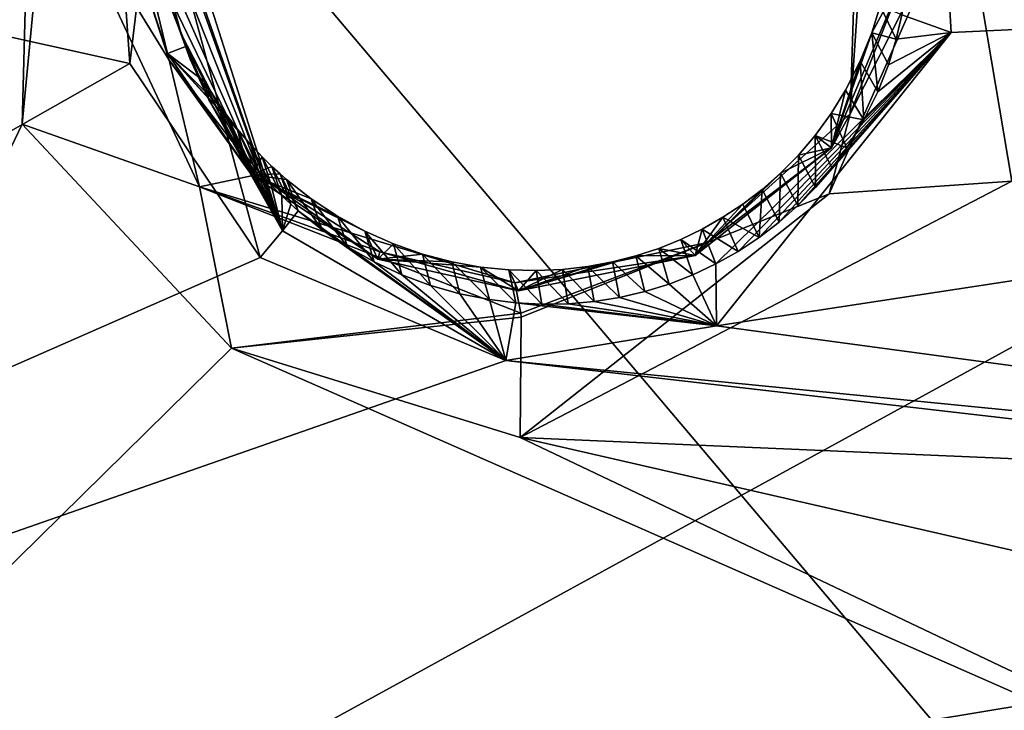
# Model space of a CAD drawing. Header units: millimetres. Extents: x -147 to 294, y -82 to 275.
# Tile 452 of 609: x 194.7 to 200.19, y 242.32 to 246.17. Entities that reach past the tile are written whole.
import ezdxf

# ---------------------------------------------------------------- set-up
doc = ezdxf.new("R2010")
doc.units = ezdxf.units.MM
doc.header["$LTSCALE"] = 67.506716
for name, color, linetype in [('1625', 7, 'CONTINUOUS'), ('1643', 7, 'CONTINUOUS'), ('1670', 7, 'CONTINUOUS'), ('3726', 7, 'CONTINUOUS'), ('3764', 7, 'CONTINUOUS'), ('3765', 7, 'CONTINUOUS'), ('3766', 7, 'CONTINUOUS'), ('3767', 7, 'CONTINUOUS'), ('3768', 7, 'CONTINUOUS'), ('3769', 7, 'CONTINUOUS'), ('3770', 7, 'CONTINUOUS'), ('3771', 7, 'CONTINUOUS'), ('3772', 7, 'CONTINUOUS'), ('499', 7, 'CONTINUOUS'), ('601', 7, 'CONTINUOUS'), ('611', 7, 'CONTINUOUS'), ('841', 7, 'CONTINUOUS')]:
    doc.layers.add(name, color=color, linetype=linetype)

msp = doc.modelspace()

# ---------------------------------------------------------------- linework, layer by layer
at = {"layer": '1625', "linetype": 'CONTINUOUS'}
for points in [[(187.5558, 242.917, -11.1501), (187.1139, 243.3813, -14.0428), (194.7344, 254.6063, -12.1771), (187.5558, 242.917, -11.1501)], [(188.0006, 242.4567, -8.2618), (187.5558, 242.917, -11.1501), (194.7344, 254.6063, -12.1771), (188.0006, 242.4567, -8.2618)], [(195.9043, 253.4007, -5.7726), (188.0006, 242.4567, -8.2618), (194.7344, 254.6063, -12.1771), (195.9043, 253.4007, -5.7726)], [(187.202, 239.8861, -8.0262), (188.0006, 242.4567, -8.2618), (195.9043, 253.4007, -5.7726), (187.202, 239.8861, -8.0262)]]:
    msp.add_3dface(points, dxfattribs=at)
at = {"layer": '1643', "linetype": 'CONTINUOUS'}
for points in [[(187.202, 239.8861, -8.0262), (195.9043, 253.4007, -5.7726), (188.5051, 239.7905, -7.8996), (187.202, 239.8861, -8.0262)], [(195.9043, 253.4007, -5.7726), (189.8064, 239.6973, -7.78), (188.5051, 239.7905, -7.8996), (195.9043, 253.4007, -5.7726)], [(189.8064, 239.6973, -7.78), (195.9043, 253.4007, -5.7726), (189.8647, 239.7818, -7.761), (189.8064, 239.6973, -7.78)], [(189.8647, 239.7818, -7.761), (195.9043, 253.4007, -5.7726), (189.9254, 239.8636, -7.7422), (189.8647, 239.7818, -7.761)], [(189.9254, 239.8636, -7.7422), (195.9043, 253.4007, -5.7726), (190.1901, 240.1637, -7.6699), (189.9254, 239.8636, -7.7422)], [(190.1901, 240.1637, -7.6699), (195.9043, 253.4007, -5.7726), (190.485, 240.4206, -7.6024), (190.1901, 240.1637, -7.6699)], [(190.485, 240.4206, -7.6024), (195.9043, 253.4007, -5.7726), (191.4188, 240.9098, -7.443), (190.485, 240.4206, -7.6024)], [(191.4188, 240.9098, -7.443), (195.9043, 253.4007, -5.7726), (192.5469, 241.0558, -7.3231), (191.4188, 240.9098, -7.443)], [(192.5469, 241.0558, -7.3231), (195.9043, 253.4007, -5.7726), (194.7959, 248.692, -6.2404), (192.5469, 241.0558, -7.3231)], [(194.7147, 245.5854, -6.5777), (192.5469, 241.0558, -7.3231), (194.7959, 248.692, -6.2404), (194.7147, 245.5854, -6.5777)], [(212.5142, 246.9401, -6.0049), (212.902, 245.2862, -6.1371), (200.1496, 248.6845, -5.9904), (212.5142, 246.9401, -6.0049)], [(200.1496, 248.6845, -5.9904), (212.902, 245.2862, -6.1371), (200.6965, 246.8815, -6.1373), (200.1496, 248.6845, -5.9904)], [(195.8815, 244.3368, -6.6487), (192.5469, 241.0558, -7.3231), (194.7147, 245.5854, -6.5777), (195.8815, 244.3368, -6.6487)], [(200.2318, 245.267, -6.3177), (204.1886, 243.5497, -6.3615), (197.4909, 243.8387, -6.6114), (200.2318, 245.267, -6.3177)], [(203.4111, 241.0235, -6.6708), (192.5469, 241.0558, -7.3231), (195.8815, 244.3368, -6.6487), (203.4111, 241.0235, -6.6708)], [(197.4909, 243.8387, -6.6114), (203.4111, 241.0235, -6.6708), (195.8815, 244.3368, -6.6487), (197.4909, 243.8387, -6.6114)], [(203.5397, 242.452, -6.5007), (203.4111, 241.0235, -6.6708), (197.4909, 243.8387, -6.6114), (203.5397, 242.452, -6.5007)], [(204.1886, 243.5497, -6.3615), (203.5397, 242.452, -6.5007), (197.4909, 243.8387, -6.6114), (204.1886, 243.5497, -6.3615)]]:
    msp.add_3dface(points, dxfattribs=at)
at = {"layer": '1670', "linetype": 'CONTINUOUS'}
for points in [[(187.9031, 247.5677, -4.5563), (184.3451, 239.7066, -6.0448), (195.314, 245.924, -4.1828), (187.9031, 247.5677, -4.5563)], [(195.2285, 247.1336, -4.058), (187.9031, 247.5677, -4.5563), (195.314, 245.924, -4.1828), (195.2285, 247.1336, -4.058)], [(199.8937, 246.0966, -3.9325), (213.4618, 246.7322, -3.7288), (199.8242, 247.2973, -3.8183), (199.8937, 246.0966, -3.9325)], [(198.5865, 244.4599, -4.1641), (213.4618, 246.7322, -3.7288), (199.8937, 246.0966, -3.9325), (198.5865, 244.4599, -4.1641)], [(213.4618, 246.7322, -3.7288), (198.5865, 244.4599, -4.1641), (207.1573, 243.304, -4.0113), (213.4618, 246.7322, -3.7288)], [(184.3451, 239.7066, -6.0448), (196.0411, 244.8424, -4.2603), (195.314, 245.924, -4.1828), (184.3451, 239.7066, -6.0448)], [(196.0411, 244.8424, -4.2603), (184.3451, 239.7066, -6.0448), (197.4115, 244.2676, -4.2472), (196.0411, 244.8424, -4.2603)], [(198.5865, 244.4599, -4.1641), (197.4115, 244.2676, -4.2472), (207.1573, 243.304, -4.0113), (198.5865, 244.4599, -4.1641)], [(197.4115, 244.2676, -4.2472), (184.3451, 239.7066, -6.0448), (205.9488, 243.2832, -4.0343), (197.4115, 244.2676, -4.2472)], [(207.1573, 243.304, -4.0113), (197.4115, 244.2676, -4.2472), (205.9488, 243.2832, -4.0343), (207.1573, 243.304, -4.0113)], [(205.9488, 243.2832, -4.0343), (184.3451, 239.7066, -6.0448), (204.3495, 241.686, -4.246), (205.9488, 243.2832, -4.0343)]]:
    msp.add_3dface(points, dxfattribs=at)
at = {"layer": '3726', "linetype": 'CONTINUOUS'}
msp.add_3dface([(194.7344, 254.6063, -12.1771), (187.1139, 243.3813, -14.0428), (194.3424, 255.0643, -12.5345), (194.7344, 254.6063, -12.1771)], dxfattribs=at)
at = {"layer": '3764', "linetype": 'CONTINUOUS'}
for points in [[(199.8937, 246.0966, -3.9325), (199.8242, 247.2973, -3.8183), (199.619, 246.1937, -4.1807), (199.8937, 246.0966, -3.9325)], [(199.5881, 246.0582, -4.1936), (199.8937, 246.0966, -3.9325), (199.619, 246.1937, -4.1807), (199.5881, 246.0582, -4.1936)], [(198.5865, 244.4599, -4.1641), (199.8937, 246.0966, -3.9325), (198.5828, 244.8057, -4.3691), (198.5865, 244.4599, -4.1641)], [(198.5828, 244.8057, -4.3691), (199.8937, 246.0966, -3.9325), (198.7059, 244.8749, -4.3541), (198.5828, 244.8057, -4.3691)], [(198.7059, 244.8749, -4.3541), (199.8937, 246.0966, -3.9325), (198.8235, 244.9523, -4.3389), (198.7059, 244.8749, -4.3541)], [(198.8235, 244.9523, -4.3389), (199.8937, 246.0966, -3.9325), (198.9349, 245.0376, -4.3236), (198.8235, 244.9523, -4.3389)], [(198.9349, 245.0376, -4.3236), (199.8937, 246.0966, -3.9325), (199.04, 245.1308, -4.3082), (198.9349, 245.0376, -4.3236)], [(199.04, 245.1308, -4.3082), (199.8937, 246.0966, -3.9325), (199.1383, 245.2314, -4.2927), (199.04, 245.1308, -4.3082)], [(199.1383, 245.2314, -4.2927), (199.8937, 246.0966, -3.9325), (199.23, 245.3397, -4.2772), (199.1383, 245.2314, -4.2927)], [(199.23, 245.3397, -4.2772), (199.8937, 246.0966, -3.9325), (199.3125, 245.4524, -4.262), (199.23, 245.3397, -4.2772)], [(199.3125, 245.4524, -4.262), (199.8937, 246.0966, -3.9325), (199.408, 245.6083, -4.2425), (199.3125, 245.4524, -4.262)], [(199.408, 245.6083, -4.2425), (199.8937, 246.0966, -3.9325), (199.4853, 245.7652, -4.2243), (199.408, 245.6083, -4.2425)], [(199.4853, 245.7652, -4.2243), (199.8937, 246.0966, -3.9325), (199.5442, 245.9148, -4.2081), (199.4853, 245.7652, -4.2243)], [(199.5442, 245.9148, -4.2081), (199.8937, 246.0966, -3.9325), (199.5881, 246.0582, -4.1936), (199.5442, 245.9148, -4.2081)], [(196.166, 244.9908, -4.302), (197.4115, 244.2676, -4.2472), (196.2527, 245.1021, -4.5191), (196.166, 244.9908, -4.302)], [(196.2527, 245.1021, -4.5191), (197.4115, 244.2676, -4.2472), (196.3865, 244.9961, -4.5184), (196.2527, 245.1021, -4.5191)], [(196.3865, 244.9961, -4.5184), (197.4115, 244.2676, -4.2472), (196.5282, 244.9009, -4.516), (196.3865, 244.9961, -4.5184)], [(196.0411, 244.8424, -4.2603), (197.4115, 244.2676, -4.2472), (196.166, 244.9908, -4.302), (196.0411, 244.8424, -4.2603)], [(196.5282, 244.9009, -4.516), (197.4115, 244.2676, -4.2472), (196.6769, 244.8171, -4.5121), (196.5282, 244.9009, -4.516)], [(196.6769, 244.8171, -4.5121), (197.4115, 244.2676, -4.2472), (196.8315, 244.7453, -4.5066), (196.6769, 244.8171, -4.5121)], [(198.4547, 244.7452, -4.3837), (198.5865, 244.4599, -4.1641), (198.5828, 244.8057, -4.3691), (198.4547, 244.7452, -4.3837)], [(196.8315, 244.7453, -4.5066), (197.4115, 244.2676, -4.2472), (196.991, 244.6861, -4.4997), (196.8315, 244.7453, -4.5066)], [(198.3219, 244.6937, -4.3981), (198.5865, 244.4599, -4.1641), (198.4547, 244.7452, -4.3837), (198.3219, 244.6937, -4.3981)], [(196.991, 244.6861, -4.4997), (197.4115, 244.2676, -4.2472), (197.1542, 244.6399, -4.4912), (196.991, 244.6861, -4.4997)], [(198.1854, 244.6517, -4.4119), (198.5865, 244.4599, -4.1641), (198.3219, 244.6937, -4.3981), (198.1854, 244.6517, -4.4119)], [(197.1542, 244.6399, -4.4912), (197.4115, 244.2676, -4.2472), (197.32, 244.6068, -4.4815), (197.1542, 244.6399, -4.4912)], [(197.9028, 244.5965, -4.438), (198.5865, 244.4599, -4.1641), (198.0455, 244.6193, -4.4253), (197.9028, 244.5965, -4.438)], [(198.0455, 244.6193, -4.4253), (198.5865, 244.4599, -4.1641), (198.1854, 244.6517, -4.4119), (198.0455, 244.6193, -4.4253)], [(197.32, 244.6068, -4.4815), (197.4115, 244.2676, -4.2472), (197.4661, 244.5888, -4.4719), (197.32, 244.6068, -4.4815)], [(197.4115, 244.2676, -4.2472), (198.5865, 244.4599, -4.1641), (197.4661, 244.5888, -4.4719), (197.4115, 244.2676, -4.2472)], [(197.4661, 244.5888, -4.4719), (198.5865, 244.4599, -4.1641), (197.6125, 244.5812, -4.4614), (197.4661, 244.5888, -4.4719)], [(197.6125, 244.5812, -4.4614), (198.5865, 244.4599, -4.1641), (197.7582, 244.5838, -4.4501), (197.6125, 244.5812, -4.4614)], [(197.7582, 244.5838, -4.4501), (198.5865, 244.4599, -4.1641), (197.9028, 244.5965, -4.438), (197.7582, 244.5838, -4.4501)]]:
    msp.add_3dface(points, dxfattribs=at)
at = {"layer": '3765', "linetype": 'CONTINUOUS'}
for points in [[(195.2285, 247.1336, -4.058), (195.314, 245.924, -4.1828), (195.4483, 247.0356, -4.1585), (195.2285, 247.1336, -4.058)], [(195.314, 245.924, -4.1828), (196.0411, 244.8424, -4.2603), (195.4483, 247.0356, -4.1585), (195.314, 245.924, -4.1828)], [(196.0411, 244.8424, -4.2603), (196.166, 244.9908, -4.302), (195.4483, 247.0356, -4.1585), (196.0411, 244.8424, -4.2603)], [(195.4483, 247.0356, -4.1585), (196.166, 244.9908, -4.302), (195.5247, 247.0027, -4.4047), (195.4483, 247.0356, -4.1585)], [(195.5247, 247.0027, -4.4047), (196.166, 244.9908, -4.302), (195.5069, 246.8228, -4.4219), (195.5247, 247.0027, -4.4047)], [(195.5069, 246.8228, -4.4219), (196.166, 244.9908, -4.302), (195.5046, 246.6586, -4.4366), (195.5069, 246.8228, -4.4219)], [(195.5046, 246.6586, -4.4366), (196.166, 244.9908, -4.302), (195.522, 246.4399, -4.4547), (195.5046, 246.6586, -4.4366)], [(195.522, 246.4399, -4.4547), (196.166, 244.9908, -4.302), (195.5561, 246.2511, -4.469), (195.522, 246.4399, -4.4547)], [(195.5561, 246.2511, -4.469), (196.166, 244.9908, -4.302), (195.6003, 246.0882, -4.4803), (195.5561, 246.2511, -4.469)], [(195.6003, 246.0882, -4.4803), (196.166, 244.9908, -4.302), (195.65, 245.9476, -4.4891), (195.6003, 246.0882, -4.4803)], [(195.65, 245.9476, -4.4891), (196.166, 244.9908, -4.302), (195.7549, 245.7211, -4.5015), (195.65, 245.9476, -4.4891)], [(195.7549, 245.7211, -4.5015), (196.166, 244.9908, -4.302), (195.8567, 245.5507, -4.5091), (195.7549, 245.7211, -4.5015)], [(195.8567, 245.5507, -4.5091), (196.166, 244.9908, -4.302), (195.9494, 245.4211, -4.5137), (195.8567, 245.5507, -4.5091)], [(195.9494, 245.4211, -4.5137), (196.166, 244.9908, -4.302), (196.0313, 245.322, -4.5163), (195.9494, 245.4211, -4.5137)], [(196.0313, 245.322, -4.5163), (196.166, 244.9908, -4.302), (196.1018, 245.2452, -4.5179), (196.0313, 245.322, -4.5163)], [(196.1018, 245.2452, -4.5179), (196.166, 244.9908, -4.302), (196.1612, 245.1844, -4.5188), (196.1018, 245.2452, -4.5179)], [(196.1612, 245.1844, -4.5188), (196.166, 244.9908, -4.302), (196.2123, 245.1386, -4.519), (196.1612, 245.1844, -4.5188)], [(196.166, 244.9908, -4.302), (196.2527, 245.1021, -4.5191), (196.2123, 245.1386, -4.519), (196.166, 244.9908, -4.302)]]:
    msp.add_3dface(points, dxfattribs=at)
at = {"layer": '3766', "linetype": 'CONTINUOUS'}
for points in [[(195.5561, 246.2511, -4.469), (195.6003, 246.0882, -4.4803), (195.532, 246.2816, -5.1382), (195.5561, 246.2511, -4.469)], [(195.532, 246.2816, -5.1382), (195.6003, 246.0882, -4.4803), (195.5792, 246.1409, -5.1508), (195.532, 246.2816, -5.1382)], [(195.6003, 246.0882, -4.4803), (195.65, 245.9476, -4.4891), (195.5792, 246.1409, -5.1508), (195.6003, 246.0882, -4.4803)], [(195.5792, 246.1409, -5.1508), (195.65, 245.9476, -4.4891), (195.6294, 246.0192, -5.1611), (195.5792, 246.1409, -5.1508)], [(195.65, 245.9476, -4.4891), (195.7549, 245.7211, -4.5015), (195.6294, 246.0192, -5.1611), (195.65, 245.9476, -4.4891)], [(195.6294, 246.0192, -5.1611), (195.7549, 245.7211, -4.5015), (195.7308, 245.8222, -5.1767), (195.6294, 246.0192, -5.1611)], [(195.7549, 245.7211, -4.5015), (195.8567, 245.5507, -4.5091), (195.7308, 245.8222, -5.1767), (195.7549, 245.7211, -4.5015)], [(195.7308, 245.8222, -5.1767), (195.8567, 245.5507, -4.5091), (195.8263, 245.6733, -5.1876), (195.7308, 245.8222, -5.1767)], [(195.8567, 245.5507, -4.5091), (195.9494, 245.4211, -4.5137), (195.8263, 245.6733, -5.1876), (195.8567, 245.5507, -4.5091)], [(195.8263, 245.6733, -5.1876), (195.9494, 245.4211, -4.5137), (195.912, 245.5593, -5.1951), (195.8263, 245.6733, -5.1876)], [(195.9494, 245.4211, -4.5137), (196.0313, 245.322, -4.5163), (195.912, 245.5593, -5.1951), (195.9494, 245.4211, -4.5137)], [(195.912, 245.5593, -5.1951), (196.0313, 245.322, -4.5163), (195.9873, 245.4718, -5.2004), (195.912, 245.5593, -5.1951)], [(196.0313, 245.322, -4.5163), (196.1018, 245.2452, -4.5179), (195.9873, 245.4718, -5.2004), (196.0313, 245.322, -4.5163)], [(195.9873, 245.4718, -5.2004), (196.1018, 245.2452, -4.5179), (196.0515, 245.4033, -5.2043), (195.9873, 245.4718, -5.2004)], [(196.1018, 245.2452, -4.5179), (196.1612, 245.1844, -4.5188), (196.0515, 245.4033, -5.2043), (196.1018, 245.2452, -4.5179)], [(196.0515, 245.4033, -5.2043), (196.1612, 245.1844, -4.5188), (196.1056, 245.3491, -5.2072), (196.0515, 245.4033, -5.2043)], [(196.1612, 245.1844, -4.5188), (196.2123, 245.1386, -4.519), (196.1056, 245.3491, -5.2072), (196.1612, 245.1844, -4.5188)], [(196.1056, 245.3491, -5.2072), (196.2123, 245.1386, -4.519), (196.1517, 245.3083, -5.209), (196.1056, 245.3491, -5.2072)], [(196.2123, 245.1386, -4.519), (196.2527, 245.1021, -4.5191), (196.1517, 245.3083, -5.209), (196.2123, 245.1386, -4.519)], [(196.1517, 245.3083, -5.209), (196.2527, 245.1021, -4.5191), (196.1879, 245.2762, -5.2105), (196.1517, 245.3083, -5.209)]]:
    msp.add_3dface(points, dxfattribs=at)
at = {"layer": '3767', "linetype": 'CONTINUOUS'}
for points in [[(199.4515, 246.0947, -4.9571), (199.5881, 246.0582, -4.1936), (199.4976, 246.2445, -4.9399), (199.4515, 246.0947, -4.9571)], [(199.5881, 246.0582, -4.1936), (199.619, 246.1937, -4.1807), (199.4976, 246.2445, -4.9399), (199.5881, 246.0582, -4.1936)], [(199.3875, 245.9353, -4.9761), (199.4853, 245.7652, -4.2243), (199.4515, 246.0947, -4.9571), (199.3875, 245.9353, -4.9761)], [(199.4853, 245.7652, -4.2243), (199.5442, 245.9148, -4.2081), (199.4515, 246.0947, -4.9571), (199.4853, 245.7652, -4.2243)], [(199.5442, 245.9148, -4.2081), (199.5881, 246.0582, -4.1936), (199.4515, 246.0947, -4.9571), (199.5442, 245.9148, -4.2081)], [(199.3058, 245.7742, -4.9963), (199.408, 245.6083, -4.2425), (199.3875, 245.9353, -4.9761), (199.3058, 245.7742, -4.9963)], [(199.408, 245.6083, -4.2425), (199.4853, 245.7652, -4.2243), (199.3875, 245.9353, -4.9761), (199.408, 245.6083, -4.2425)], [(199.2256, 245.6446, -5.0133), (199.408, 245.6083, -4.2425), (199.3058, 245.7742, -4.9963), (199.2256, 245.6446, -5.0133)], [(199.1362, 245.5226, -5.0301), (199.3125, 245.4524, -4.262), (199.2256, 245.6446, -5.0133), (199.1362, 245.5226, -5.0301)], [(199.3125, 245.4524, -4.262), (199.408, 245.6083, -4.2425), (199.2256, 245.6446, -5.0133), (199.3125, 245.4524, -4.262)], [(199.0422, 245.4125, -5.046), (199.1383, 245.2314, -4.2927), (199.1362, 245.5226, -5.0301), (199.0422, 245.4125, -5.046)], [(199.1383, 245.2314, -4.2927), (199.23, 245.3397, -4.2772), (199.1362, 245.5226, -5.0301), (199.1383, 245.2314, -4.2927)], [(199.23, 245.3397, -4.2772), (199.3125, 245.4524, -4.262), (199.1362, 245.5226, -5.0301), (199.23, 245.3397, -4.2772)], [(198.9433, 245.3123, -5.0613), (199.04, 245.1308, -4.3082), (199.0422, 245.4125, -5.046), (198.9433, 245.3123, -5.0613)], [(199.04, 245.1308, -4.3082), (199.1383, 245.2314, -4.2927), (199.0422, 245.4125, -5.046), (199.04, 245.1308, -4.3082)], [(196.2527, 245.1021, -4.5191), (196.3865, 244.9961, -4.5184), (196.1879, 245.2762, -5.2105), (196.2527, 245.1021, -4.5191)], [(196.1879, 245.2762, -5.2105), (196.3865, 244.9961, -4.5184), (196.3257, 245.1681, -5.2146), (196.1879, 245.2762, -5.2105)], [(198.84, 245.2214, -5.0758), (198.9349, 245.0376, -4.3236), (198.9433, 245.3123, -5.0613), (198.84, 245.2214, -5.0758)], [(198.9349, 245.0376, -4.3236), (199.04, 245.1308, -4.3082), (198.9433, 245.3123, -5.0613), (198.9349, 245.0376, -4.3236)], [(198.7325, 245.1394, -5.0898), (198.8235, 244.9523, -4.3389), (198.84, 245.2214, -5.0758), (198.7325, 245.1394, -5.0898)], [(198.8235, 244.9523, -4.3389), (198.9349, 245.0376, -4.3236), (198.84, 245.2214, -5.0758), (198.8235, 244.9523, -4.3389)], [(196.3865, 244.9961, -4.5184), (196.5282, 244.9009, -4.516), (196.3257, 245.1681, -5.2146), (196.3865, 244.9961, -4.5184)], [(196.3257, 245.1681, -5.2146), (196.5282, 244.9009, -4.516), (196.4719, 245.0718, -5.2169), (196.3257, 245.1681, -5.2146)], [(198.621, 245.0657, -5.1031), (198.8235, 244.9523, -4.3389), (198.7325, 245.1394, -5.0898), (198.621, 245.0657, -5.1031)], [(196.5282, 244.9009, -4.516), (196.6769, 244.8171, -4.5121), (196.4719, 245.0718, -5.2169), (196.5282, 244.9009, -4.516)], [(196.4719, 245.0718, -5.2169), (196.6769, 244.8171, -4.5121), (196.6256, 244.9877, -5.2176), (196.4719, 245.0718, -5.2169)], [(198.5057, 245.0001, -5.1159), (198.7059, 244.8749, -4.3541), (198.621, 245.0657, -5.1031), (198.5057, 245.0001, -5.1159)], [(198.7059, 244.8749, -4.3541), (198.8235, 244.9523, -4.3389), (198.621, 245.0657, -5.1031), (198.7059, 244.8749, -4.3541)], [(198.3867, 244.9424, -5.1281), (198.5828, 244.8057, -4.3691), (198.5057, 245.0001, -5.1159), (198.3867, 244.9424, -5.1281)], [(198.5828, 244.8057, -4.3691), (198.7059, 244.8749, -4.3541), (198.5057, 245.0001, -5.1159), (198.5828, 244.8057, -4.3691)], [(196.6769, 244.8171, -4.5121), (196.8315, 244.7453, -4.5066), (196.6256, 244.9877, -5.2176), (196.6769, 244.8171, -4.5121)], [(196.6256, 244.9877, -5.2176), (196.8315, 244.7453, -4.5066), (196.7845, 244.917, -5.2165), (196.6256, 244.9877, -5.2176)], [(198.2637, 244.8925, -5.1397), (198.4547, 244.7452, -4.3837), (198.3867, 244.9424, -5.1281), (198.2637, 244.8925, -5.1397)], [(198.4547, 244.7452, -4.3837), (198.5828, 244.8057, -4.3691), (198.3867, 244.9424, -5.1281), (198.4547, 244.7452, -4.3837)], [(196.8315, 244.7453, -4.5066), (196.991, 244.6861, -4.4997), (196.7845, 244.917, -5.2165), (196.8315, 244.7453, -4.5066)], [(196.7845, 244.917, -5.2165), (196.991, 244.6861, -4.4997), (196.9465, 244.8602, -5.2137), (196.7845, 244.917, -5.2165)], [(198.1367, 244.8507, -5.1508), (198.3219, 244.6937, -4.3981), (198.2637, 244.8925, -5.1397), (198.1367, 244.8507, -5.1508)], [(198.3219, 244.6937, -4.3981), (198.4547, 244.7452, -4.3837), (198.2637, 244.8925, -5.1397), (198.3219, 244.6937, -4.3981)], [(196.991, 244.6861, -4.4997), (197.1542, 244.6399, -4.4912), (196.9465, 244.8602, -5.2137), (196.991, 244.6861, -4.4997)], [(196.9465, 244.8602, -5.2137), (197.1542, 244.6399, -4.4912), (197.1091, 244.8175, -5.2094), (196.9465, 244.8602, -5.2137)], [(198.0052, 244.817, -5.1613), (198.1854, 244.6517, -4.4119), (198.1367, 244.8507, -5.1508), (198.0052, 244.817, -5.1613)], [(198.1854, 244.6517, -4.4119), (198.3219, 244.6937, -4.3981), (198.1367, 244.8507, -5.1508), (198.1854, 244.6517, -4.4119)], [(197.1542, 244.6399, -4.4912), (197.32, 244.6068, -4.4815), (197.1091, 244.8175, -5.2094), (197.1542, 244.6399, -4.4912)], [(197.1091, 244.8175, -5.2094), (197.32, 244.6068, -4.4815), (197.2696, 244.7885, -5.2038), (197.1091, 244.8175, -5.2094)], [(197.32, 244.6068, -4.4815), (197.4661, 244.5888, -4.4719), (197.2696, 244.7885, -5.2038), (197.32, 244.6068, -4.4815)], [(197.2696, 244.7885, -5.2038), (197.4661, 244.5888, -4.4719), (197.427, 244.7724, -5.197), (197.2696, 244.7885, -5.2038)], [(197.5796, 244.7683, -5.1892), (197.7582, 244.5838, -4.4501), (197.7272, 244.7751, -5.1805), (197.5796, 244.7683, -5.1892)], [(197.7272, 244.7751, -5.1805), (197.9028, 244.5965, -4.438), (197.8688, 244.7916, -5.1712), (197.7272, 244.7751, -5.1805)], [(197.7582, 244.5838, -4.4501), (197.9028, 244.5965, -4.438), (197.7272, 244.7751, -5.1805), (197.7582, 244.5838, -4.4501)], [(197.8688, 244.7916, -5.1712), (198.0455, 244.6193, -4.4253), (198.0052, 244.817, -5.1613), (197.8688, 244.7916, -5.1712)], [(197.9028, 244.5965, -4.438), (198.0455, 244.6193, -4.4253), (197.8688, 244.7916, -5.1712), (197.9028, 244.5965, -4.438)], [(198.0455, 244.6193, -4.4253), (198.1854, 244.6517, -4.4119), (198.0052, 244.817, -5.1613), (198.0455, 244.6193, -4.4253)], [(197.4661, 244.5888, -4.4719), (197.6125, 244.5812, -4.4614), (197.427, 244.7724, -5.197), (197.4661, 244.5888, -4.4719)], [(197.427, 244.7724, -5.197), (197.6125, 244.5812, -4.4614), (197.5796, 244.7683, -5.1892), (197.427, 244.7724, -5.197)], [(197.6125, 244.5812, -4.4614), (197.7582, 244.5838, -4.4501), (197.5796, 244.7683, -5.1892), (197.6125, 244.5812, -4.4614)]]:
    msp.add_3dface(points, dxfattribs=at)
at = {"layer": '3768', "linetype": 'CONTINUOUS'}
for points in [[(195.532, 246.2816, -5.1382), (195.5792, 246.1409, -5.1508), (195.3362, 246.7576, -5.0986), (195.532, 246.2816, -5.1382)], [(195.5792, 246.1409, -5.1508), (195.6294, 246.0192, -5.1611), (195.3362, 246.7576, -5.0986), (195.5792, 246.1409, -5.1508)], [(195.3362, 246.7576, -5.0986), (195.6294, 246.0192, -5.1611), (195.5245, 245.978, -5.1719), (195.3362, 246.7576, -5.0986)], [(199.2276, 245.4529, -5.0333), (199.4515, 246.0947, -4.9571), (199.6602, 246.4803, -4.9095), (199.2276, 245.4529, -5.0333)], [(199.4515, 246.0947, -4.9571), (199.4976, 246.2445, -4.9399), (199.6602, 246.4803, -4.9095), (199.4515, 246.0947, -4.9571)], [(199.3875, 245.9353, -4.9761), (199.4515, 246.0947, -4.9571), (199.2276, 245.4529, -5.0333), (199.3875, 245.9353, -4.9761)], [(195.6294, 246.0192, -5.1611), (195.7308, 245.8222, -5.1767), (195.5245, 245.978, -5.1719), (195.6294, 246.0192, -5.1611)], [(195.7308, 245.8222, -5.1767), (195.8263, 245.6733, -5.1876), (195.5245, 245.978, -5.1719), (195.7308, 245.8222, -5.1767)], [(195.8263, 245.6733, -5.1876), (195.912, 245.5593, -5.1951), (195.5245, 245.978, -5.1719), (195.8263, 245.6733, -5.1876)], [(195.912, 245.5593, -5.1951), (195.9873, 245.4718, -5.2004), (195.5245, 245.978, -5.1719), (195.912, 245.5593, -5.1951)], [(195.9873, 245.4718, -5.2004), (196.0515, 245.4033, -5.2043), (195.5245, 245.978, -5.1719), (195.9873, 245.4718, -5.2004)], [(195.5245, 245.978, -5.1719), (196.0515, 245.4033, -5.2043), (195.9933, 245.3032, -5.219), (195.5245, 245.978, -5.1719)], [(199.3058, 245.7742, -4.9963), (199.3875, 245.9353, -4.9761), (199.2276, 245.4529, -5.0333), (199.3058, 245.7742, -4.9963)], [(199.2256, 245.6446, -5.0133), (199.3058, 245.7742, -4.9963), (199.2276, 245.4529, -5.0333), (199.2256, 245.6446, -5.0133)], [(199.1362, 245.5226, -5.0301), (199.2256, 245.6446, -5.0133), (199.2276, 245.4529, -5.0333), (199.1362, 245.5226, -5.0301)], [(199.0422, 245.4125, -5.046), (199.1362, 245.5226, -5.0301), (199.2276, 245.4529, -5.0333), (199.0422, 245.4125, -5.046)], [(198.4665, 244.8532, -5.1339), (198.9433, 245.3123, -5.0613), (199.2276, 245.4529, -5.0333), (198.4665, 244.8532, -5.1339)], [(198.9433, 245.3123, -5.0613), (199.0422, 245.4125, -5.046), (199.2276, 245.4529, -5.0333), (198.9433, 245.3123, -5.0613)], [(196.0515, 245.4033, -5.2043), (196.1056, 245.3491, -5.2072), (195.9933, 245.3032, -5.219), (196.0515, 245.4033, -5.2043)], [(196.1056, 245.3491, -5.2072), (196.1517, 245.3083, -5.209), (195.9933, 245.3032, -5.219), (196.1056, 245.3491, -5.2072)], [(196.1517, 245.3083, -5.209), (196.1879, 245.2762, -5.2105), (195.9933, 245.3032, -5.219), (196.1517, 245.3083, -5.209)], [(196.1879, 245.2762, -5.2105), (196.3257, 245.1681, -5.2146), (195.9933, 245.3032, -5.219), (196.1879, 245.2762, -5.2105)], [(196.3257, 245.1681, -5.2146), (196.4719, 245.0718, -5.2169), (195.9933, 245.3032, -5.219), (196.3257, 245.1681, -5.2146)], [(196.4719, 245.0718, -5.2169), (196.6256, 244.9877, -5.2176), (195.9933, 245.3032, -5.219), (196.4719, 245.0718, -5.2169)], [(195.9933, 245.3032, -5.219), (196.6256, 244.9877, -5.2176), (196.6969, 244.8329, -5.231), (195.9933, 245.3032, -5.219)], [(198.84, 245.2214, -5.0758), (198.9433, 245.3123, -5.0613), (198.4665, 244.8532, -5.1339), (198.84, 245.2214, -5.0758)], [(198.7325, 245.1394, -5.0898), (198.84, 245.2214, -5.0758), (198.4665, 244.8532, -5.1339), (198.7325, 245.1394, -5.0898)], [(198.621, 245.0657, -5.1031), (198.7325, 245.1394, -5.0898), (198.4665, 244.8532, -5.1339), (198.621, 245.0657, -5.1031)], [(198.5057, 245.0001, -5.1159), (198.621, 245.0657, -5.1031), (198.4665, 244.8532, -5.1339), (198.5057, 245.0001, -5.1159)], [(198.3867, 244.9424, -5.1281), (198.5057, 245.0001, -5.1159), (198.4665, 244.8532, -5.1339), (198.3867, 244.9424, -5.1281)], [(196.6256, 244.9877, -5.2176), (196.7845, 244.917, -5.2165), (196.6969, 244.8329, -5.231), (196.6256, 244.9877, -5.2176)], [(198.2637, 244.8925, -5.1397), (198.3867, 244.9424, -5.1281), (198.4665, 244.8532, -5.1339), (198.2637, 244.8925, -5.1397)], [(196.7845, 244.917, -5.2165), (196.9465, 244.8602, -5.2137), (196.6969, 244.8329, -5.231), (196.7845, 244.917, -5.2165)], [(198.1367, 244.8507, -5.1508), (198.2637, 244.8925, -5.1397), (198.4665, 244.8532, -5.1339), (198.1367, 244.8507, -5.1508)], [(196.9465, 244.8602, -5.2137), (197.1091, 244.8175, -5.2094), (196.6969, 244.8329, -5.231), (196.9465, 244.8602, -5.2137)], [(197.1091, 244.8175, -5.2094), (197.2696, 244.7885, -5.2038), (196.6969, 244.8329, -5.231), (197.1091, 244.8175, -5.2094)], [(196.6969, 244.8329, -5.231), (197.2696, 244.7885, -5.2038), (197.4824, 244.6566, -5.207), (196.6969, 244.8329, -5.231)], [(197.4824, 244.6566, -5.207), (198.1367, 244.8507, -5.1508), (198.4665, 244.8532, -5.1339), (197.4824, 244.6566, -5.207)], [(198.0052, 244.817, -5.1613), (198.1367, 244.8507, -5.1508), (197.4824, 244.6566, -5.207), (198.0052, 244.817, -5.1613)], [(197.2696, 244.7885, -5.2038), (197.427, 244.7724, -5.197), (197.4824, 244.6566, -5.207), (197.2696, 244.7885, -5.2038)], [(197.8688, 244.7916, -5.1712), (198.0052, 244.817, -5.1613), (197.4824, 244.6566, -5.207), (197.8688, 244.7916, -5.1712)], [(197.7272, 244.7751, -5.1805), (197.8688, 244.7916, -5.1712), (197.4824, 244.6566, -5.207), (197.7272, 244.7751, -5.1805)], [(197.5796, 244.7683, -5.1892), (197.7272, 244.7751, -5.1805), (197.4824, 244.6566, -5.207), (197.5796, 244.7683, -5.1892)], [(197.427, 244.7724, -5.197), (197.5796, 244.7683, -5.1892), (197.4824, 244.6566, -5.207), (197.427, 244.7724, -5.197)]]:
    msp.add_3dface(points, dxfattribs=at)
at = {"layer": '3769', "linetype": 'CONTINUOUS'}
for points in [[(195.3362, 246.7576, -5.0986), (195.5245, 245.978, -5.1719), (195.2903, 246.6922, -5.5844), (195.3362, 246.7576, -5.0986)], [(195.2903, 246.6922, -5.5844), (195.5245, 245.978, -5.1719), (195.5341, 245.9415, -5.5946), (195.2903, 246.6922, -5.5844)], [(195.5245, 245.978, -5.1719), (195.9933, 245.3032, -5.219), (195.5341, 245.9415, -5.5946), (195.5245, 245.978, -5.1719)], [(195.5341, 245.9415, -5.5946), (195.9933, 245.3032, -5.219), (196.0288, 245.3043, -5.5673), (195.5341, 245.9415, -5.5946)], [(195.9933, 245.3032, -5.219), (196.6969, 244.8329, -5.231), (196.0288, 245.3043, -5.5673), (195.9933, 245.3032, -5.219)], [(196.0288, 245.3043, -5.5673), (196.6969, 244.8329, -5.231), (196.7077, 244.8726, -5.505), (196.0288, 245.3043, -5.5673)], [(196.6969, 244.8329, -5.231), (197.4824, 244.6566, -5.207), (196.7077, 244.8726, -5.505), (196.6969, 244.8329, -5.231)], [(197.4824, 244.6566, -5.207), (197.4603, 244.7007, -5.417), (196.7077, 244.8726, -5.505), (197.4824, 244.6566, -5.207)]]:
    msp.add_3dface(points, dxfattribs=at)
at = {"layer": '3770', "linetype": 'CONTINUOUS'}
for points in [[(194.7147, 245.5854, -6.5777), (194.7959, 248.692, -6.2404), (194.8536, 247.0499, -6.2569), (194.7147, 245.5854, -6.5777)], [(195.7033, 245.2364, -6.33), (194.7147, 245.5854, -6.5777), (194.8536, 247.0499, -6.2569), (195.7033, 245.2364, -6.33)], [(195.2903, 246.6922, -5.5844), (195.5341, 245.9415, -5.5946), (194.8536, 247.0499, -6.2569), (195.2903, 246.6922, -5.5844)], [(195.5341, 245.9415, -5.5946), (195.7033, 245.2364, -6.33), (194.8536, 247.0499, -6.2569), (195.5341, 245.9415, -5.5946)], [(195.5341, 245.9415, -5.5946), (196.0288, 245.3043, -5.5673), (195.7033, 245.2364, -6.33), (195.5341, 245.9415, -5.5946)], [(195.8815, 244.3368, -6.6487), (194.7147, 245.5854, -6.5777), (195.7033, 245.2364, -6.33), (195.8815, 244.3368, -6.6487)], [(196.0288, 245.3043, -5.5673), (196.7077, 244.8726, -5.505), (195.7033, 245.2364, -6.33), (196.0288, 245.3043, -5.5673)], [(197.4952, 244.5313, -6.204), (195.8815, 244.3368, -6.6487), (195.7033, 245.2364, -6.33), (197.4952, 244.5313, -6.204)], [(196.7077, 244.8726, -5.505), (197.4603, 244.7007, -5.417), (195.7033, 245.2364, -6.33), (196.7077, 244.8726, -5.505)], [(197.4603, 244.7007, -5.417), (197.4952, 244.5313, -6.204), (195.7033, 245.2364, -6.33), (197.4603, 244.7007, -5.417)], [(197.496, 244.5088, -6.2339), (195.8815, 244.3368, -6.6487), (197.4952, 244.5313, -6.204), (197.496, 244.5088, -6.2339)], [(197.4909, 243.8387, -6.6114), (195.8815, 244.3368, -6.6487), (197.496, 244.5088, -6.2339), (197.4909, 243.8387, -6.6114)]]:
    msp.add_3dface(points, dxfattribs=at)
at = {"layer": '3771', "linetype": 'CONTINUOUS'}
for points in [[(199.401, 247.8471, -5.0587), (199.9587, 246.8854, -5.8479), (199.3316, 245.6433, -5.1458), (199.401, 247.8471, -5.0587)], [(199.9587, 246.8854, -5.8479), (200.2318, 245.267, -6.3177), (199.2139, 245.1963, -6.0128), (199.9587, 246.8854, -5.8479)], [(199.9587, 246.8854, -5.8479), (199.2139, 245.1963, -6.0128), (199.3316, 245.6433, -5.1458), (199.9587, 246.8854, -5.8479)], [(200.6965, 246.8815, -6.1373), (200.2318, 245.267, -6.3177), (199.9587, 246.8854, -5.8479), (200.6965, 246.8815, -6.1373)], [(199.3316, 245.6433, -5.1458), (199.2139, 245.1963, -6.0128), (198.5353, 244.9248, -5.2718), (199.3316, 245.6433, -5.1458)], [(200.2318, 245.267, -6.3177), (197.4909, 243.8387, -6.6114), (199.2139, 245.1963, -6.0128), (200.2318, 245.267, -6.3177)], [(197.4909, 243.8387, -6.6114), (197.496, 244.5088, -6.2339), (199.2139, 245.1963, -6.0128), (197.4909, 243.8387, -6.6114)], [(199.2139, 245.1963, -6.0128), (197.496, 244.5088, -6.2339), (198.5353, 244.9248, -5.2718), (199.2139, 245.1963, -6.0128)], [(197.4952, 244.5313, -6.204), (197.4603, 244.7007, -5.417), (198.5353, 244.9248, -5.2718), (197.4952, 244.5313, -6.204)], [(197.496, 244.5088, -6.2339), (197.4952, 244.5313, -6.204), (198.5353, 244.9248, -5.2718), (197.496, 244.5088, -6.2339)]]:
    msp.add_3dface(points, dxfattribs=at)
at = {"layer": '3772', "linetype": 'CONTINUOUS'}
for points in [[(199.4704, 247.6846, -4.8007), (199.401, 247.8471, -5.0587), (199.3316, 245.6433, -5.1458), (199.4704, 247.6846, -4.8007)], [(199.6602, 246.4803, -4.9095), (199.4704, 247.6846, -4.8007), (199.3316, 245.6433, -5.1458), (199.6602, 246.4803, -4.9095)], [(199.2276, 245.4529, -5.0333), (199.6602, 246.4803, -4.9095), (199.3316, 245.6433, -5.1458), (199.2276, 245.4529, -5.0333)], [(199.2276, 245.4529, -5.0333), (199.3316, 245.6433, -5.1458), (198.5353, 244.9248, -5.2718), (199.2276, 245.4529, -5.0333)], [(198.4665, 244.8532, -5.1339), (199.2276, 245.4529, -5.0333), (198.5353, 244.9248, -5.2718), (198.4665, 244.8532, -5.1339)], [(197.4603, 244.7007, -5.417), (198.4665, 244.8532, -5.1339), (198.5353, 244.9248, -5.2718), (197.4603, 244.7007, -5.417)], [(197.4824, 244.6566, -5.207), (198.4665, 244.8532, -5.1339), (197.4603, 244.7007, -5.417), (197.4824, 244.6566, -5.207)]]:
    msp.add_3dface(points, dxfattribs=at)
at = {"layer": '499', "linetype": 'CONTINUOUS'}
for points in [[(189.7696, 260.8421, -19.4657), (211.4978, 250.5133, -27.9949), (192.7815, 240.2614, -27.4084), (189.7696, 260.8421, -19.4657)], [(192.7815, 240.2614, -27.4084), (211.4978, 250.5133, -27.9949), (206.3686, 237.4971, -31.4334), (192.7815, 240.2614, -27.4084)]]:
    msp.add_3dface(points, dxfattribs=at)
at = {"layer": '601', "linetype": 'CONTINUOUS'}
msp.add_3dface([(186.5275, 245.3025, -21.0733), (191.5913, 251.9394, -20.2239), (197.2227, 257.4324, -19.4642), (186.5275, 245.3025, -21.0733)], dxfattribs=at)
at = {"layer": '611', "linetype": 'CONTINUOUS'}
for points in [[(186.8452, 246.1038, -20.9062), (197.2227, 257.4324, -19.4642), (185.9322, 246.5608, -20.4977), (186.8452, 246.1038, -20.9062)], [(186.5275, 245.3025, -21.0733), (197.2227, 257.4324, -19.4642), (186.6739, 245.7107, -20.9862), (186.5275, 245.3025, -21.0733)], [(186.6739, 245.7107, -20.9862), (197.2227, 257.4324, -19.4642), (186.8452, 246.1038, -20.9062), (186.6739, 245.7107, -20.9862)]]:
    msp.add_3dface(points, dxfattribs=at)
at = {"layer": '841', "linetype": 'CONTINUOUS'}
for points in [[(210.9552, 266.206, -18.8717), (191.5913, 251.9394, -20.2239), (219.8086, 241.4604, -31.151), (210.9552, 266.206, -18.8717)], [(191.5913, 251.9394, -20.2239), (180.0209, 232.0505, -23.733), (209.084, 231.2837, -32.4407), (191.5913, 251.9394, -20.2239)], [(219.8086, 241.4604, -31.151), (191.5913, 251.9394, -20.2239), (209.084, 231.2837, -32.4407), (219.8086, 241.4604, -31.151)]]:
    msp.add_3dface(points, dxfattribs=at)

doc.saveas('drawing.dxf')
